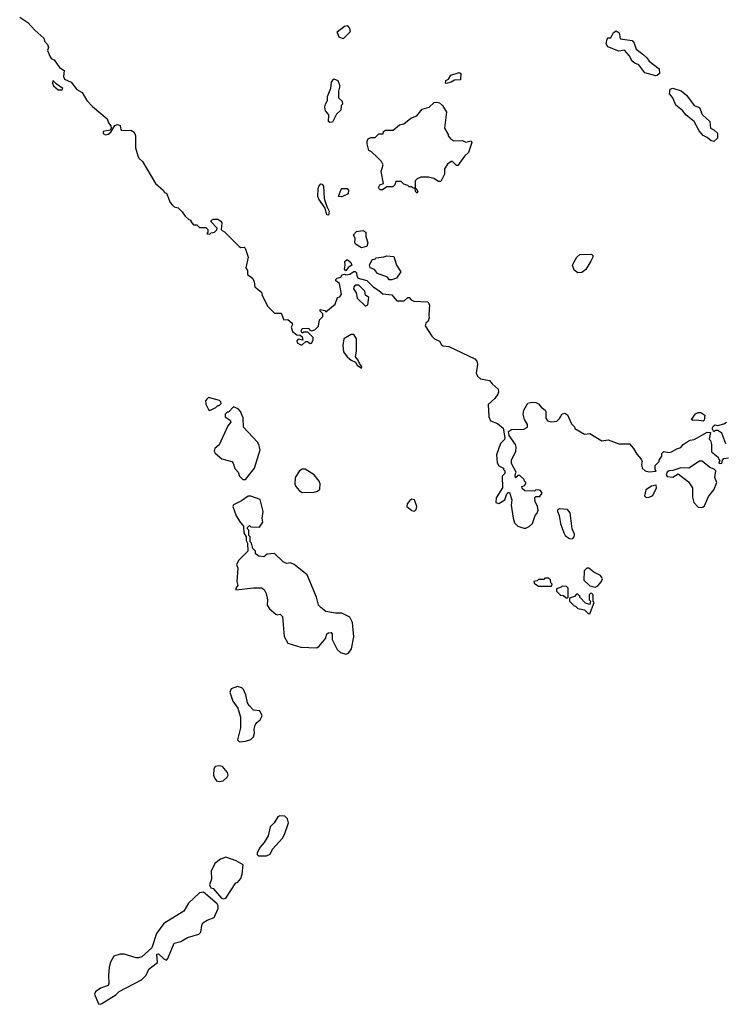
# Model space of a CAD drawing. Extents: x 2029662 to 2246637, y 225654 to 401419.
# Tile 340 of 349: x 2182123 to 2187464, y 330228 to 337697. Entities that reach past the tile are written whole.
import ezdxf

# ---------------------------------------------------------------- set-up
doc = ezdxf.new("R2010")
doc.units = 0

msp = doc.modelspace()

# ---------------------------------------------------------------- linework, layer by layer
at = {"layer": '0CON20XD'}
for points in [[(2182123.3, 337715), (2182185.9, 337675.9), (2182237.3, 337617.3), (2182305, 337557.5), (2182310, 337535), (2182335, 337510), (2182342.5, 337485), (2182333.6, 337463.6), (2182353.8, 337415), (2182365, 337401.2), (2182385, 337392.5), (2182425, 337333.8), (2182461.2, 337311.2), (2182454.2, 337265), (2182463.8, 337245), (2182513.9, 337223.9), (2182556.7, 337166.7), (2182596.2, 337145), (2182631.2, 337085), (2182675, 337037.5), (2182787.5, 336945), (2182796.7, 336915), (2182813, 336893), (2182816.7, 336873.3), (2182810, 336860), (2182755, 336848.8), (2182755, 336832.5), (2182772.7, 336822.7), (2182795, 336828), (2182813.3, 336845), (2182845.4, 336894.6), (2182865, 336901.8), (2182884.2, 336895), (2182888.6, 336865), (2182895.7, 336855.7), (2182965, 336860), (2182990, 336845), (2183001.2, 336815), (2183000, 336725), (2183017.5, 336665), (2183027, 336647), (2183055, 336620), (2183152.5, 336455), (2183210, 336405), (2183220, 336385), (2183235, 336380), (2183265, 336310), (2183280.7, 336290.7), (2183295, 336277.5), (2183325, 336270), (2183355, 336240), (2183377, 336207), (2183405, 336180), (2183420, 336175), (2183420, 336165), (2183441.7, 336141.7), (2183465, 336140), (2183485, 336120), (2183535, 336120), (2183550, 336105), (2183550, 336085), (2183541.7, 336071.7), (2183565, 336070), (2183575, 336080), (2183600, 336085), (2183618.3, 336101.7), (2183620, 336115), (2183572.5, 336165), (2183576.7, 336175), (2183592.5, 336185), (2183625, 336184.2), (2183647.6, 336167.6), (2183654.2, 336155), (2183650, 336105), (2183657, 336097), (2183675, 336086.7), (2183785.7, 335975.7), (2183799.5, 335969.5), (2183825, 335972.5), (2183832.5, 335965), (2183855.6, 335895), (2183837.5, 335815), (2183850, 335795), (2183850, 335765), (2183887.5, 335735), (2183899.3, 335709.3), (2183905, 335670), (2183955, 335630), (2183960, 335605), (2184005, 335520), (2184055, 335470), (2184105, 335470), (2184125, 335420), (2184155, 335423.3), (2184187.5, 335395), (2184190, 335385), (2184180, 335365), (2184192, 335332), (2184225, 335306.7), (2184250, 335305), (2184265, 335290), (2184270, 335265), (2184235, 335273.3), (2184225, 335260), (2184227.5, 335245), (2184255, 335230), (2184265, 335230), (2184293.3, 335256.7), (2184305.9, 335255.9), (2184325, 335240), (2184335.9, 335244.1), (2184346.7, 335265), (2184347, 335287), (2184307, 335327), (2184275, 335327.5), (2184265, 335320), (2184257.5, 335335), (2184263.3, 335355), (2184315, 335357.5), (2184320, 335345), (2184335, 335337.5), (2184360, 335345), (2184388.3, 335371.7), (2184395, 335420), (2184420, 335445)], [(2184575, 337551.2), (2184545, 337564.2), (2184530.4, 337605), (2184585, 337648.1), (2184605, 337654), (2184623, 337633), (2184628, 337605), (2184575, 337551.2)], [(2186945, 337270), (2186862.7, 337292.7), (2186817.5, 337355), (2186785, 337366.7), (2186765, 337382.5), (2186742.5, 337425), (2186707, 337467), (2186665, 337457.5), (2186581.7, 337491.7), (2186567.5, 337515), (2186575, 337550), (2186585, 337560), (2186605, 337560), (2186625, 337600), (2186645, 337612.5), (2186666.7, 337596.7), (2186675, 337552.5), (2186765, 337540), (2186780, 337520), (2186795, 337472.5), (2186847.5, 337435), (2186877.7, 337407.7), (2186895, 337382.5), (2186970, 337325), (2186971.7, 337288.3), (2186955, 337272.5), (2186945, 337270)], [(2184475, 336916.7), (2184463.8, 336923.8), (2184466.7, 336975), (2184440, 337005), (2184436.7, 337035), (2184440, 337055), (2184456, 337085), (2184456.2, 337115), (2184481.2, 337178.8), (2184487.7, 337222.3), (2184505, 337248.8), (2184535.8, 337235.8), (2184550, 337195), (2184540, 337155), (2184540, 337105), (2184568.3, 337078.3), (2184570, 337055), (2184560, 337045), (2184558.3, 337011.7), (2184525, 336980), (2184495, 336920), (2184475, 336916.7)], [(2185355, 337212.5), (2185350, 337215), (2185352.5, 337235), (2185373, 337247), (2185392.5, 337275), (2185455, 337297.5), (2185468.3, 337288.3), (2185465, 337240), (2185418.3, 337238.3), (2185395, 337222.5), (2185355, 337212.5)], [(2182445, 337164), (2182450, 337175), (2182399.2, 337209.2), (2182374.2, 337235.8), (2182372.5, 337215), (2182380, 337195), (2182415, 337164.4), (2182445, 337164)], [(2187385, 336772.5), (2187365, 336777.5), (2187335, 336803.3), (2187305, 336817.5), (2187273.3, 336855), (2187235.9, 336925.9), (2187175, 336973.3), (2187147.7, 337007.7), (2187097.5, 337047.5), (2187074, 337105), (2187047.5, 337135), (2187055, 337170), (2187075, 337178.8), (2187136.6, 337156.6), (2187178, 337125), (2187235, 337046.2), (2187275, 337031.2), (2187297, 336977), (2187354, 336925), (2187360, 336875), (2187385, 336862), (2187411.9, 336835), (2187411.7, 336798.3), (2187385, 336772.5)], [(2185135, 336380), (2185123, 336393), (2185120, 336420), (2185105, 336420), (2185095, 336430), (2185075, 336430), (2185065, 336440), (2185035, 336450), (2185015, 336470), (2184975, 336470), (2184967, 336443), (2184951.7, 336428.3), (2184905, 336430), (2184873, 336407), (2184855, 336407.5), (2184847.5, 336415), (2184844, 336425), (2184853.3, 336445), (2184880, 336455), (2184863.3, 336545), (2184877.5, 336595), (2184865, 336620), (2184833, 336653), (2184790, 336695), (2184770, 336705), (2184756.7, 336755), (2184756.7, 336775), (2184765, 336792.5), (2184785, 336802.5), (2184817, 336803), (2184845, 336830), (2184878.3, 336831.7), (2184881.7, 336848.3), (2184895, 336860), (2184955, 336860), (2185001.7, 336898.3), (2185035, 336906.7), (2185089.3, 336950.7), (2185132.5, 336967.5), (2185175, 337017.5), (2185225.9, 337034.1), (2185265, 337070), (2185285, 337072.5), (2185305, 337067.5), (2185327.5, 337045), (2185357.5, 336995), (2185342.5, 336875), (2185370, 336825), (2185370, 336815), (2185391.7, 336791.7), (2185415, 336777.5), (2185480.7, 336780.7), (2185505, 336767.5), (2185545, 336777.5), (2185550, 336765), (2185525, 336690), (2185495, 336662.5), (2185445, 336590), (2185435, 336590), (2185405, 336620), (2185395, 336620), (2185365, 336600), (2185342.5, 336565), (2185342.5, 336525), (2185315, 336470), (2185298.3, 336468.3), (2185261.7, 336491.7), (2185223, 336503), (2185165, 336502.5), (2185135, 336490), (2185120, 336475), (2185120, 336420), (2185130, 336415), (2185135, 336400), (2185140, 336395), (2185135, 336380)], [(2184465, 336213.8), (2184455, 336216), (2184449.4, 336225), (2184438.1, 336268.1), (2184390, 336335), (2184382, 336355), (2184385.9, 336415.9), (2184392.7, 336437.3), (2184405, 336451.2), (2184415, 336450), (2184426.9, 336435), (2184431.1, 336341.1), (2184450.6, 336280.6), (2184470, 336245), (2184465, 336213.8)], [(2184565, 336353.8), (2184540, 336355), (2184559.3, 336410.7), (2184565, 336416.7), (2184605, 336416.7), (2184615.8, 336405), (2184613.3, 336376.7), (2184565, 336353.8)], [(2184715, 335966.7), (2184668.8, 335995), (2184664, 336005), (2184666.1, 336036.1), (2184652.5, 336065), (2184675, 336090), (2184725, 336096.7), (2184746.7, 336085), (2184747, 336053), (2184761.2, 336005), (2184753.3, 335976.7), (2184745, 335973.3), (2184715, 335966.7)], [(2184945, 335722.5), (2184925, 335722.5), (2184910, 335745), (2184835, 335771.2), (2184812.2, 335802.2), (2184778.8, 335815), (2184774.2, 335835), (2184795, 335877.5), (2184815, 335880), (2184825, 335890), (2184883, 335897), (2184905, 335906.7), (2184959.3, 335899.3), (2184980, 335835), (2185012.5, 335785), (2184980, 335735), (2184945, 335722.5)], [(2186355, 335777.5), (2186327, 335797), (2186312.5, 335835), (2186325, 335860), (2186347.5, 335895), (2186370, 335915), (2186457, 335917), (2186467, 335907), (2186467.5, 335895), (2186453.3, 335865), (2186415, 335802.5), (2186385, 335780), (2186355, 335777.5)], [(2184595, 335792.5), (2184584, 335804), (2184590, 335835), (2184587, 335863), (2184605, 335877.5), (2184633.8, 335855), (2184640, 335835), (2184612, 335818), (2184595, 335792.5)], [(2184420, 335445), (2184420, 335465), (2184400, 335485), (2184401.7, 335498.3), (2184435, 335490), (2184445, 335480), (2184515, 335540), (2184531.7, 335588.3), (2184550, 335595), (2184562.5, 335615), (2184546.7, 335695), (2184520, 335715), (2184520, 335725), (2184530, 335735), (2184556.4, 335743.6), (2184568.3, 335761.7), (2184585, 335767.5), (2184595, 335762.5), (2184625, 335767.5), (2184655, 335787.5), (2184667, 335787), (2184677, 335777), (2184677.5, 335755), (2184690, 335735), (2184755, 335717.5), (2184801.4, 335671.4), (2184845, 335643.8), (2184875, 335616.2), (2184945, 335610), (2184983, 335563), (2185037, 335563), (2185065, 335590), (2185075, 335590), (2185090.7, 335570.7), (2185110.7, 335560.7), (2185217.5, 335557.5), (2185230, 335535), (2185224, 335455), (2185228, 335435), (2185218.8, 335411.2), (2185202.5, 335395), (2185197.5, 335375), (2185247.5, 335295), (2185266.4, 335276.4), (2185305, 335257.5), (2185320.7, 335230.7), (2185333, 335223), (2185375, 335217.5), (2185572.5, 335125), (2185587.7, 335107.7), (2185593.3, 335085), (2185582.5, 335015), (2185593.6, 334993.6), (2185615, 334972.5), (2185685, 334960), (2185703.6, 334933.6), (2185750, 334895), (2185753.3, 334875), (2185746.7, 334855), (2185725.9, 334824.1), (2185673.3, 334776.7), (2185680, 334685), (2185692.5, 334655), (2185745, 334633.3), (2185788.3, 334598.3), (2185800, 334525), (2185798.3, 334511.7), (2185768.3, 334481.7), (2185736.7, 334395), (2185742.5, 334335), (2185755, 334312.5), (2185790, 334295), (2185790, 334285), (2185800, 334275), (2185800, 334255), (2185780, 334235), (2185783.3, 334145), (2185735, 334070), (2185733.3, 334035), (2185755, 334027.5), (2185800, 334055), (2185815, 334100), (2185825, 334110), (2185835, 334110), (2185852.5, 334055), (2185848.8, 334015), (2185862.5, 333915), (2185875, 333880), (2185900, 333855), (2185945, 333840), (2185959.3, 333840.7), (2185985, 333852.5), (2186010, 333875), (2186030, 333935), (2186046.1, 333953.9), (2186052.5, 333975), (2186047.5, 334005), (2186030.7, 334040.7), (2186028.3, 334071.7), (2186035, 334080), (2186065, 334080), (2186082.5, 334105), (2186070, 334125), (2186055, 334130), (2186033, 334127), (2186025, 334120), (2185951.7, 334121.7), (2185931.7, 334141.7), (2185930, 334155), (2185948.3, 334161.7), (2185960, 334175), (2185960, 334185), (2185950, 334195), (2185948.3, 334208.3), (2185915, 334240), (2185901.7, 334238.3), (2185881.7, 334221.7), (2185880, 334245), (2185887.5, 334265), (2185850.7, 334330.7), (2185850, 334355), (2185883.3, 334425), (2185886.2, 334455), (2185882.5, 334475), (2185833, 334543), (2185828.3, 334571.7), (2185850.7, 334589.3), (2185945, 334590), (2185972.5, 334605), (2185972.5, 334625), (2185950, 334665), (2185938.8, 334705), (2185944, 334735), (2185975, 334786.7), (2186006.4, 334796.4), (2186035, 334793.3), (2186055, 334782.5), (2186077, 334757), (2186107.5, 334735), (2186112.5, 334725), (2186112.5, 334675), (2186125, 334653.3), (2186155, 334647.5), (2186195, 334652.5), (2186215, 334672.5), (2186235, 334707.5), (2186255, 334712.5), (2186275, 334700), (2186305, 334630), (2186328.3, 334608.3), (2186330, 334595), (2186405, 334552.5), (2186445, 334557.5), (2186535, 334503.3), (2186585, 334510), (2186665, 334478.8), (2186745, 334480), (2186776.7, 334445), (2186801.7, 334401.7), (2186833.6, 334363.6), (2186842.5, 334345), (2186837.5, 334325), (2186842.5, 334295), (2186864.1, 334274.1), (2186895, 334267.5), (2186948.3, 334271.7), (2186940, 334285), (2186940, 334315), (2186970, 334345), (2186970, 334355), (2186990, 334385), (2186990, 334405), (2187005, 334420), (2187045, 334413.3), (2187065, 334417.5), (2187105, 334442.5), (2187135, 334452.5), (2187153.3, 334475), (2187182.5, 334495), (2187205, 334507.5), (2187235, 334512.5), (2187333, 334567), (2187360, 334565), (2187350, 334515), (2187360, 334505), (2187367.5, 334475), (2187368.3, 334418.3), (2187418.3, 334378.3), (2187420, 334365), (2187430, 334355), (2187421.7, 334331.7), (2187445, 334330), (2187450, 334355), (2187461.7, 334368.3), (2187497, 334373)], [(2184745, 335523.3), (2184761.2, 335535), (2184769.5, 335589.5), (2184745, 335607.5), (2184738.3, 335638.3), (2184695, 335682.5), (2184666.4, 335683.6), (2184655, 335670), (2184652.5, 335655), (2184672.5, 335625), (2184680, 335585), (2184745, 335523.3)], [(2184715, 335052.5), (2184716.7, 335065), (2184698, 335088), (2184690, 335115), (2184668.3, 335138.3), (2184677.1, 335182.9), (2184676.9, 335275), (2184655, 335308), (2184635, 335308.6), (2184580, 335275), (2184572.5, 335225), (2184577.6, 335177.6), (2184605, 335139.4), (2184635, 335114.3), (2184669.1, 335099.1), (2184680, 335075), (2184715, 335052.5)], [(2183565, 334732.5), (2183610, 334755), (2183625, 334770), (2183635, 334770), (2183650, 334785), (2183648.3, 334798.3), (2183637, 334807), (2183555, 334830), (2183540.7, 334819.3), (2183532.5, 334805), (2183535, 334780), (2183555, 334740), (2183565, 334732.5)], [(2183835, 334210), (2183902.5, 334295), (2183947, 334433), (2183936.7, 334475), (2183925, 334492.5), (2183820, 334605), (2183816.4, 334676.4), (2183797.5, 334725), (2183780, 334745), (2183745, 334760), (2183705, 334720), (2183695, 334720), (2183680, 334705), (2183680, 334685), (2183719.3, 334659.3), (2183722.5, 334645), (2183700, 334615), (2183635, 334472.5), (2183603.3, 334445), (2183596.7, 334425), (2183605, 334407.5), (2183655, 334366.7), (2183730, 334345), (2183741.7, 334331.7), (2183753, 334293), (2183780, 334265), (2183790, 334235), (2183815, 334210), (2183835, 334210)], [(2187305, 334652.5), (2187255, 334660), (2187225, 334656.7), (2187216.7, 334665), (2187245, 334706.2), (2187265, 334716.2), (2187285, 334716.7), (2187317, 334697), (2187311.7, 334658.3), (2187305, 334652.5)], [(2187475, 334480), (2187445, 334560), (2187415, 334580), (2187395, 334580), (2187385, 334570), (2187372.5, 334595), (2187382.5, 334615), (2187395, 334622.5), (2187415, 334617.5), (2187459.5, 334630.5), (2187480, 334645)], [(2187295, 333997.5), (2187305, 334002.5), (2187315, 334010), (2187345, 334080), (2187385, 334130), (2187407.5, 334185), (2187392.5, 334225), (2187400, 334275), (2187388.3, 334288.3), (2187355, 334300), (2187297, 334347), (2187275, 334347.5), (2187196.4, 334293.6), (2187135, 334298), (2187075, 334277.1), (2187045, 334274), (2187030, 334265), (2187023.3, 334245), (2187032.3, 334232.3), (2187075, 334226.9), (2187115, 334251.2), (2187192.1, 334192.1), (2187224, 334145), (2187224, 334075), (2187234.3, 334034.3), (2187265, 334000), (2187295, 333997.5)], [(2184265, 334111.2), (2184355, 334113.8), (2184380.7, 334119.3), (2184397.5, 334135), (2184400, 334175), (2184393.3, 334195), (2184354.1, 334244.1), (2184287.7, 334287.7), (2184265, 334286.7), (2184245, 334273.3), (2184211.2, 334225), (2184210, 334175), (2184216.2, 334155), (2184245, 334123.8), (2184265, 334111.2)], [(2186872.3, 334072.3), (2186895, 334074), (2186921.8, 334088.2), (2186950, 334145), (2186947.5, 334165), (2186911.5, 334158.5), (2186870.2, 334129.8), (2186858.8, 334085), (2186872.3, 334072.3)], [(2184595, 332883.3), (2184615, 332892.5), (2184638.8, 332925), (2184656.2, 333015), (2184646, 333125), (2184626.7, 333165), (2184565, 333193.8), (2184516.4, 333193.6), (2184445, 333208), (2184405, 333236.7), (2184388.8, 333255), (2184373.3, 333315), (2184302.5, 333485), (2184203, 333563), (2184175, 333577.5), (2184145, 333572.5), (2184120, 333585), (2184055, 333647.5), (2183998.3, 333641.7), (2183975, 333622.5), (2183935, 333627.5), (2183910, 333645), (2183910, 333665), (2183890, 333685), (2183880, 333725), (2183870, 333735), (2183870, 333775), (2183860, 333785), (2183860, 333825), (2183850, 333835), (2183850, 333845), (2183865, 333860), (2183875, 333850), (2183941.7, 333848.3), (2183965.9, 333884.1), (2183960, 333915), (2183967.5, 333965), (2183946.4, 334056.4), (2183875, 334082.5), (2183855, 334083.3), (2183805, 334046.7), (2183745, 334017.5), (2183740, 334005), (2183763.9, 333933.9), (2183793.9, 333883.9), (2183820, 333855), (2183822.5, 333805), (2183840, 333775), (2183840, 333745), (2183850, 333725), (2183852.5, 333665), (2183812.5, 333625), (2183785, 333597.5), (2183767.5, 333565), (2183776.2, 333535), (2183770, 333435), (2183777.5, 333405), (2183762.5, 333385), (2183761.7, 333371.7), (2183895, 333387.5), (2183955, 333387.5), (2183977.5, 333375), (2183992.5, 333345), (2184002.5, 333295), (2184000, 333255), (2184017, 333227), (2184065, 333187.5), (2184075, 333182.5), (2184096.4, 333186.4), (2184115, 333170), (2184127, 333017), (2184155, 332967.5), (2184255, 332937.5), (2184375, 332932.5), (2184392.5, 332945), (2184442.5, 333005), (2184452.3, 333037.7), (2184465, 333046.7), (2184485, 333047.5), (2184492.5, 333035), (2184492.5, 332995), (2184529.3, 332919.3), (2184555, 332896.7), (2184595, 332883.3)], [(2185115, 333969.4), (2185128, 333982), (2185132.5, 334005), (2185115.8, 334055), (2185095, 334060), (2185079.6, 334050.4), (2185060, 334025), (2185058, 334005), (2185095, 333972.5), (2185115, 333969.4)], [(2186295, 333757.5), (2186315, 333760), (2186326.7, 333775), (2186328.8, 333795), (2186311.2, 333835), (2186296.2, 333955), (2186275, 333980), (2186215, 333987.5), (2186200, 333975), (2186200, 333965), (2186213.3, 333935), (2186223.3, 333875), (2186246.7, 333805), (2186257.5, 333785), (2186285, 333762.5), (2186295, 333757.5)], [(2186485, 333392.5), (2186505, 333403.3), (2186533.8, 333435), (2186540, 333455), (2186536.7, 333465), (2186525, 333480), (2186475, 333506.7), (2186437, 333537), (2186423, 333537), (2186403, 333517), (2186400, 333445), (2186445, 333403.3), (2186485, 333392.5)], [(2186155, 333400), (2186160, 333415), (2186150, 333425), (2186147, 333447), (2186135, 333460), (2186105, 333460), (2186095, 333450), (2186055, 333450), (2186045, 333440), (2186020, 333435), (2186021.7, 333421.7), (2186055, 333400), (2186155, 333400)], [(2186275, 333310), (2186280, 333315), (2186280, 333385), (2186268.3, 333398.3), (2186235, 333400), (2186228.3, 333391.7), (2186191.7, 333378.3), (2186191.7, 333361.7), (2186221.7, 333331.7), (2186245, 333330), (2186265, 333310), (2186275, 333310)], [(2186445, 333190), (2186477.5, 333275), (2186470, 333285), (2186470, 333335), (2186460, 333345), (2186453, 333347), (2186440, 333335), (2186440, 333295), (2186450, 333285), (2186445, 333260), (2186411.7, 333271.7), (2186370, 333315), (2186370, 333325), (2186355, 333340), (2186345, 333340), (2186328.3, 333321.7), (2186291.7, 333308.3), (2186290, 333285), (2186325, 333250), (2186337, 333247), (2186355, 333230), (2186405, 333220), (2186431.7, 333191.7), (2186445, 333190)], [(2183788.3, 332218.3), (2183835, 332223.3), (2183875, 332236.7), (2183895, 332257.5), (2183903.8, 332285), (2183901.2, 332315), (2183908.8, 332345), (2183920, 332365), (2183946.7, 332385), (2183960, 332415), (2183943, 332453), (2183895, 332460), (2183863.3, 332495), (2183850, 332515), (2183836.2, 332575), (2183820, 332615), (2183807.7, 332627.7), (2183775, 332638.8), (2183725, 332620), (2183716.2, 332595), (2183738.3, 332528.3), (2183776.2, 332475), (2183796.7, 332405), (2183796.7, 332325), (2183773, 332233), (2183788.3, 332218.3)], [(2183635, 331917.5), (2183665, 331923.3), (2183695, 331950), (2183702.5, 331965), (2183697.5, 331985), (2183660.7, 332030.7), (2183635, 332036.7), (2183605, 332032.5), (2183593.6, 332013.6), (2183593.3, 331965), (2183601.7, 331941.7), (2183613.9, 331923.9), (2183635, 331917.5)], [(2183933, 331353), (2183995, 331353.3), (2184023, 331367), (2184038.8, 331405), (2184115, 331486.7), (2184131.2, 331515), (2184160, 331605), (2184153.3, 331635), (2184133.9, 331653.9), (2184095, 331656.7), (2184080, 331650), (2184051.2, 331605), (2184021.2, 331575), (2184006.7, 331505), (2183976.1, 331453.9), (2183943.9, 331416.1), (2183922.5, 331375), (2183923, 331363), (2183933, 331353)], [(2183665, 331027.5), (2183685, 331032.5), (2183761.7, 331148.3), (2183775, 331152.5), (2183798.3, 331181.7), (2183810, 331215), (2183817.5, 331285), (2183765, 331316.7), (2183685, 331342.5), (2183645, 331327.5), (2183602.5, 331295), (2183573.6, 331236.4), (2183577, 331177), (2183562.5, 331135), (2183571.7, 331111.7), (2183590, 331105), (2183653.6, 331033.6), (2183665, 331027.5)], [(2182735, 330227.5), (2182745, 330232.5), (2182850.7, 330299.3), (2182876.4, 330323.6), (2183045.9, 330414.1), (2183080.7, 330449.3), (2183103.3, 330495), (2183167.5, 330545), (2183161.7, 330608.3), (2183175, 330610), (2183215, 330572.5), (2183235, 330562.5), (2183246.7, 330575), (2183295, 330692.5), (2183345, 330703.3), (2183396.4, 330733.6), (2183480.7, 330759.3), (2183497.5, 330775), (2183503.6, 330826.4), (2183512.5, 330845), (2183545, 330866.7), (2183597.5, 330885), (2183626.7, 330955), (2183627.5, 330975), (2183620.7, 330990.7), (2183517, 331077), (2183485, 331072.5), (2183402.5, 330995), (2183367.5, 330935), (2183215, 330840), (2183161.2, 330765), (2183123.6, 330656.4), (2183048.3, 330588.3), (2183025, 330578.8), (2183005, 330581.2), (2182915, 330608), (2182885, 330607.5), (2182836.1, 330593.9), (2182812.3, 330547.7), (2182801.7, 330508.3), (2182796.7, 330445), (2182800, 330385), (2182795, 330370), (2182735, 330350), (2182698.3, 330321.7), (2182690, 330305), (2182720.7, 330230.7), (2182735, 330227.5)]]:
    msp.add_lwpolyline(points, dxfattribs=at)

doc.saveas('drawing.dxf')
